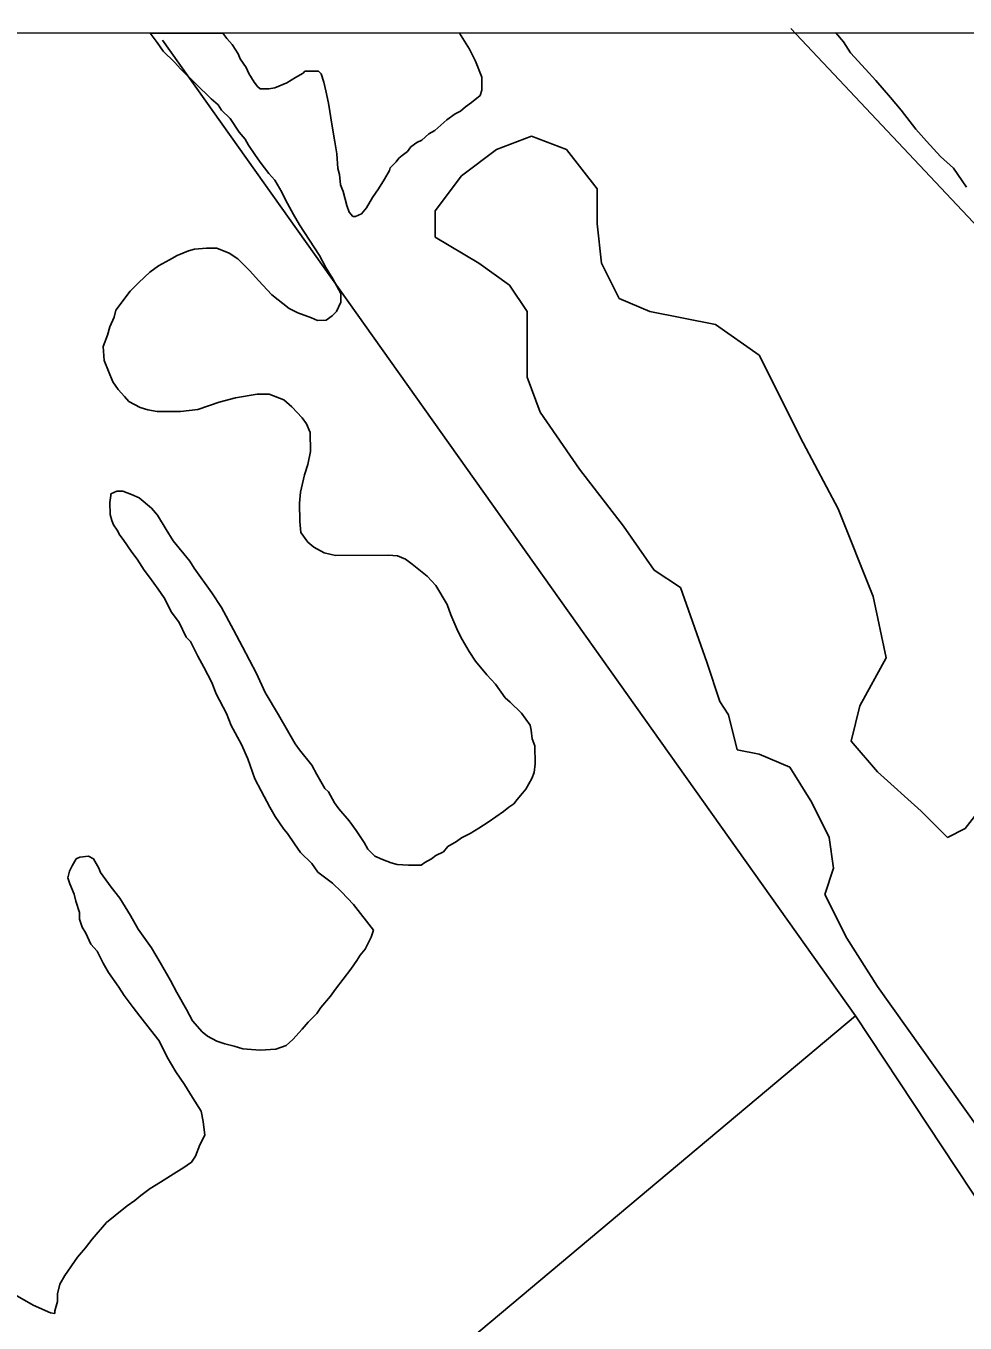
# Model space of a CAD drawing. Extents: x 3271442 to 3309282, y 752266 to 777610.
# Drawn here: x 3277783 to 3278894, y 774302 to 775837 of the extents above; entities that cross this region are included whole.
import ezdxf

# ---------------------------------------------------------------- set-up
doc = ezdxf.new("R2010")
doc.units = 0
for name, color, linetype in [('V-GRID-FRAM', 7, 'Continuous'), ('V-SITE-VEGE', 7, 'Continuous'), ('V-TOPO-SHOR', 7, 'Continuous')]:
    doc.layers.add(name, color=color, linetype=linetype)

msp = doc.modelspace()

# ---------------------------------------------------------------- linework, layer by layer
at = {"layer": 'V-GRID-FRAM'}
msp.add_lwpolyline([(3275591.3, 775827.4), (3307043.5, 775836.6), (3307056.7, 757650.8), (3275588.7, 757641.7), (3275591.3, 775827.4)], dxfattribs=at)
at = {"layer": 'V-SITE-VEGE'}
for p, q in [((3277930.3, 775828), (3277930.3, 775828.1)), ((3277930.3, 775828.1), (3278016.2, 775828.1)), ((3277938.6, 775816.9), (3277930.3, 775828)), ((3278016.2, 775828.1), (3278021.2, 775821.8)), ((3278296.4, 775828.2), (3278741.6, 775828.4)), ((3278308, 775809.3), (3278296.4, 775828.2)), ((3278741.6, 775828.4), (3278750.7, 775817.8)), ((3277945.8, 775806.8), (3277938.6, 775816.9)), ((3278021.2, 775821.8), (3278027.4, 775814.7)), ((3278027.4, 775814.7), (3278034.6, 775803.6)), ((3278750.7, 775817.8), (3278759, 775804.6)), ((3277959.2, 775793.6), (3277945.8, 775806.8)), ((3278034.6, 775803.6), (3278036.7, 775797.5)), ((3278036.7, 775797.5), (3278044, 775787.3)), ((3278315.3, 775795.1), (3278308, 775809.3)), ((3278322.6, 775775.8), (3278315.3, 775795.1)), ((3278759, 775804.6), (3278776.5, 775785.4)), ((3277966.5, 775785.5), (3277959.2, 775793.6)), ((3278002.5, 775750.2), (3277966.5, 775785.5)), ((3278044, 775787.3), (3278047.1, 775780.2)), ((3278047.1, 775780.2), (3278053.3, 775770.1)), ((3278102.2, 775775.7), (3278111.4, 775780.9)), ((3278111.4, 775780.9), (3278113.4, 775782.9)), ((3278113.4, 775782.9), (3278129.7, 775783.1)), ((3278129.7, 775783.1), (3278132.8, 775780)), ((3278132.8, 775780), (3278136, 775769.9)), ((3278776.5, 775785.4), (3278788.9, 775772.2)), ((3278053.3, 775770.1), (3278057.5, 775765)), ((3278057.5, 775765), (3278060.5, 775762)), ((3278077.9, 775763.2), (3278092.1, 775769.4)), ((3278092.1, 775769.4), (3278102.2, 775775.7)), ((3278136, 775769.9), (3278138.1, 775759.7)), ((3278322.8, 775760.5), (3278322.6, 775775.8)), ((3278788.9, 775772.2), (3278806.4, 775752)), ((3278010.7, 775743.1), (3278002.5, 775750.2)), ((3278060.5, 775762), (3278070.7, 775762.1)), ((3278070.7, 775762.1), (3278077.9, 775763.2)), ((3278138.1, 775759.7), (3278141.3, 775745.4)), ((3278310.7, 775746.1), (3278320.8, 775754.4)), ((3278320.8, 775754.4), (3278322.8, 775760.5)), ((3278806.4, 775752), (3278818.8, 775736.8)), ((3278014.9, 775737.1), (3278010.7, 775743.1)), ((3278025.2, 775727), (3278014.9, 775737.1)), ((3278141.3, 775745.4), (3278145.7, 775717.9)), ((3278291.4, 775732.6), (3278297.5, 775735.8)), ((3278297.5, 775735.8), (3278303.6, 775740.9)), ((3278303.6, 775740.9), (3278310.7, 775746.1)), ((3278818.8, 775736.8), (3278836.4, 775714.6)), ((3278035.5, 775710.7), (3278025.2, 775727)), ((3278145.7, 775717.9), (3278148.9, 775699.6)), ((3278267.1, 775713), (3278281.3, 775725.4)), ((3278281.3, 775725.4), (3278291.4, 775732.6)), ((3278042.8, 775702.6), (3278035.5, 775710.7)), ((3278046.9, 775695.5), (3278042.8, 775702.6)), ((3278251.9, 775701.6), (3278260, 775708.9)), ((3278260, 775708.9), (3278267.1, 775713)), ((3278381.5, 775706.1), (3278340.1, 775690.5)), ((3278423, 775690.5), (3278381.5, 775706.1)), ((3278836.4, 775714.6), (3278848.7, 775700.4)), ((3278054.2, 775684.4), (3278046.9, 775695.5)), ((3278148.9, 775699.6), (3278151.1, 775685.3)), ((3278228.6, 775683.1), (3278234.7, 775688.2)), ((3278234.7, 775688.2), (3278238.7, 775693.4)), ((3278238.7, 775693.4), (3278245.8, 775698.5)), ((3278245.8, 775698.5), (3278251.9, 775701.6)), ((3278340.1, 775690.5), (3278298.6, 775659.4)), ((3278459.2, 775643.8), (3278423, 775690.5)), ((3278848.7, 775700.4), (3278865.3, 775682.2)), ((3278060.4, 775675.3), (3278054.2, 775684.4)), ((3278070.7, 775662.1), (3278060.4, 775675.3)), ((3278151.1, 775685.3), (3278152.3, 775668)), ((3278214.5, 775668.6), (3278221.6, 775675.8)), ((3278221.6, 775675.8), (3278224.6, 775680)), ((3278224.6, 775680), (3278228.6, 775683.1)), ((3278865.3, 775682.2), (3278880.7, 775668.1)), ((3278077.9, 775654), (3278070.7, 775662.1)), ((3278152.3, 775668), (3278154.4, 775660.9)), ((3278154.4, 775660.9), (3278155.5, 775648.7)), ((3278207.5, 775655.3), (3278213.5, 775665.6)), ((3278213.5, 775665.6), (3278214.5, 775668.6)), ((3278298.6, 775659.4), (3278267.5, 775617.9)), ((3278880.7, 775668.1), (3278896.2, 775645.8)), ((3278086.2, 775639.8), (3278077.9, 775654)), ((3278155.5, 775648.7), (3278158.7, 775640.5)), ((3278193.4, 775633.7), (3278200.5, 775644)), ((3278200.5, 775644), (3278207.5, 775655.3)), ((3278459.2, 775602.3), (3278459.2, 775643.8)), ((3278090.4, 775630.7), (3278086.2, 775639.8)), ((3278099.8, 775613.4), (3278090.4, 775630.7)), ((3278158.7, 775640.5), (3278162.9, 775624.3)), ((3278186.4, 775621.4), (3278193.4, 775633.7)), ((3278107, 775601.3), (3278099.8, 775613.4)), ((3278162.9, 775624.3), (3278166, 775616.1)), ((3278166, 775616.1), (3278170.2, 775611.1)), ((3278170.2, 775611.1), (3278173.2, 775611.1)), ((3278173.2, 775611.1), (3278180.3, 775614.2)), ((3278180.3, 775614.2), (3278186.4, 775621.4)), ((3278267.5, 775617.9), (3278267.5, 775586.8)), ((3278130.8, 775564.8), (3278107, 775601.3)), ((3278464.4, 775555.7), (3278459.2, 775602.3)), ((3278267.5, 775586.8), (3278319.3, 775555.7)), ((3277953.4, 775560), (3277962.5, 775565.1)), ((3277962.5, 775565.1), (3277975.7, 775570.4)), ((3277975.7, 775570.4), (3277982.8, 775572.5)), ((3277982.8, 775572.5), (3277997.1, 775573.6)), ((3277997.1, 775573.6), (3278009.4, 775573.8)), ((3278009.4, 775573.8), (3278023.7, 775567.8)), ((3278023.7, 775567.8), (3278034, 775560.8)), ((3278138.1, 775550.6), (3278130.8, 775564.8)), ((3277930.1, 775545.4), (3277940.2, 775552.7)), ((3277940.2, 775552.7), (3277953.4, 775560)), ((3278034, 775560.8), (3278048.4, 775546.6)), ((3278146.4, 775537.4), (3278138.1, 775550.6)), ((3278319.3, 775555.7), (3278355.6, 775529.7)), ((3278485.1, 775514.2), (3278464.4, 775555.7)), ((3277916.9, 775533.1), (3277930.1, 775545.4)), ((3278048.4, 775546.6), (3278058.7, 775535.5)), ((3278058.7, 775535.5), (3278074.2, 775518.3)), ((3278155.8, 775520.1), (3278146.4, 775537.4)), ((3277889.7, 775500.2), (3277906.8, 775522.8)), ((3277906.8, 775522.8), (3277916.9, 775533.1)), ((3278074.2, 775518.3), (3278094.7, 775502.2)), ((3278155.9, 775509.9), (3278155.8, 775520.1)), ((3278355.6, 775529.7), (3278376.3, 775498.6)), ((3278150.9, 775498.7), (3278155.9, 775509.9)), ((3278521.4, 775498.6), (3278485.1, 775514.2)), ((3277882.7, 775480.7), (3277887.7, 775492)), ((3277887.7, 775492), (3277889.7, 775500.2)), ((3278094.7, 775502.2), (3278105, 775497.2)), ((3278105, 775497.2), (3278121.4, 775491.2)), ((3278121.4, 775491.2), (3278128.5, 775488.2)), ((3278128.5, 775488.2), (3278138.7, 775488.3)), ((3278138.7, 775488.3), (3278145.8, 775493.5)), ((3278145.8, 775493.5), (3278150.9, 775498.7)), ((3278376.3, 775498.6), (3278376.3, 775420.8)), ((3278599.1, 775483.1), (3278521.4, 775498.6)), ((3277879.8, 775470.5), (3277882.7, 775480.7)), ((3278650.9, 775446.8), (3278599.1, 775483.1)), ((3277874.8, 775457.2), (3277879.8, 775470.5)), ((3277876, 775440.8), (3277874.8, 775457.2)), ((3278702.8, 775343.1), (3278650.9, 775446.8)), ((3277886.4, 775415.4), (3277876, 775440.8)), ((3277892.7, 775406.3), (3277886.4, 775415.4)), ((3278376.3, 775420.8), (3278391.9, 775379.4)), ((3277899.9, 775398.2), (3277892.7, 775406.3)), ((3277905, 775392.2), (3277899.9, 775398.2)), ((3278031.5, 775396.5), (3278012.2, 775391.2)), ((3278057, 775400.8), (3278031.5, 775396.5)), ((3278071.2, 775400.9), (3278057, 775400.8)), ((3278088.7, 775394), (3278071.2, 775400.9)), ((3277918.4, 775385.2), (3277905, 775392.2)), ((3277927.6, 775382.2), (3277918.4, 775385.2)), ((3277938.8, 775380.3), (3277927.6, 775382.2)), ((3277966.4, 775380.5), (3277938.8, 775380.3)), ((3277986.7, 775382.8), (3277966.4, 775380.5)), ((3278012.2, 775391.2), (3277986.7, 775382.8)), ((3278097.9, 775385.9), (3278088.7, 775394)), ((3278110.3, 775372.8), (3278097.9, 775385.9)), ((3278115.5, 775365.7), (3278110.3, 775372.8)), ((3278119.6, 775355.5), (3278115.5, 775365.7)), ((3278391.9, 775379.4), (3278438.5, 775311.9)), ((3278119.9, 775333.1), (3278119.6, 775355.5)), ((3278744.2, 775265.3), (3278702.8, 775343.1)), ((3278117, 775317.7), (3278119.9, 775333.1)), ((3278108.1, 775285), (3278113, 775305.5)), ((3278113, 775305.5), (3278117, 775317.7)), ((3278438.5, 775311.9), (3278490.3, 775244.5)), ((3277882.8, 775272.6), (3277883.7, 775280.8)), ((3277882.9, 775258.3), (3277882.8, 775272.6)), ((3277883.7, 775282.8), (3277890.8, 775285.9)), ((3277883.7, 775280.8), (3277883.7, 775282.8)), ((3277890.8, 775285.9), (3277897.9, 775286)), ((3277897.9, 775286), (3277908.2, 775282)), ((3277908.2, 775282), (3277917.4, 775278)), ((3277917.4, 775278), (3277931.8, 775265.9)), ((3278107.2, 775271.7), (3278108.1, 775285)), ((3277885, 775251.2), (3277882.9, 775258.3)), ((3277931.8, 775265.9), (3277939, 775257.8)), ((3277939, 775257.8), (3277949.4, 775240.6)), ((3278107.4, 775250.3), (3278107.2, 775271.7)), ((3278785.7, 775161.5), (3278744.2, 775265.3)), ((3277887.1, 775246.1), (3277885, 775251.2)), ((3277891.2, 775240), (3277887.1, 775246.1)), ((3278108.6, 775237.1), (3278107.4, 775250.3)), ((3278490.3, 775244.5), (3278526.6, 775192.7)), ((3277894.4, 775233.9), (3277891.2, 775240)), ((3277898.5, 775228.9), (3277894.4, 775233.9)), ((3277908.8, 775213.7), (3277898.5, 775228.9)), ((3277949.4, 775240.6), (3277957.7, 775227.4)), ((3277957.7, 775227.4), (3277977.3, 775203.1)), ((3278116.8, 775225.9), (3278108.6, 775237.1)), ((3277915, 775205.6), (3277908.8, 775213.7)), ((3278124, 775219.9), (3278116.8, 775225.9)), ((3278136.4, 775212.9), (3278124, 775219.9)), ((3278149.6, 775209.9), (3278136.4, 775212.9)), ((3277923.3, 775192.4), (3277915, 775205.6)), ((3277977.3, 775203.1), (3277982.5, 775195)), ((3278211.9, 775210.5), (3278149.6, 775209.9)), ((3278223.1, 775209.6), (3278211.9, 775210.5)), ((3278232.3, 775205.6), (3278223.1, 775209.6)), ((3278240.5, 775199.6), (3278232.3, 775205.6)), ((3278258, 775185.5), (3278240.5, 775199.6)), ((3277929.5, 775184.3), (3277923.3, 775192.4)), ((3277939.9, 775170.1), (3277929.5, 775184.3)), ((3277982.5, 775195), (3278003.2, 775165.6)), ((3278268.3, 775174.4), (3278258, 775185.5)), ((3278526.6, 775192.7), (3278557.7, 775171.9)), ((3277947.1, 775160), (3277939.9, 775170.1)), ((3278003.2, 775165.6), (3278014.6, 775148.4)), ((3278281.8, 775152.1), (3278268.3, 775174.4)), ((3278557.7, 775171.9), (3278588.8, 775083.8)), ((3277955.5, 775142.7), (3277947.1, 775160)), ((3278286, 775139.9), (3278281.8, 775152.1)), ((3278801.2, 775088.9), (3278785.7, 775161.5)), ((3277964.8, 775130.6), (3277955.5, 775142.7)), ((3278014.6, 775148.4), (3278029.1, 775122)), ((3278294.4, 775120.5), (3278286, 775139.9)), ((3277973.1, 775113.3), (3277964.8, 775130.6)), ((3278029.1, 775122), (3278039.5, 775101.7)), ((3278299.6, 775110.4), (3278294.4, 775120.5)), ((3277978.2, 775108.3), (3277973.1, 775113.3)), ((3277986.6, 775091), (3277978.2, 775108.3)), ((3278307.9, 775096.2), (3278299.6, 775110.4)), ((3277993.8, 775077.8), (3277986.6, 775091)), ((3278039.5, 775101.7), (3278056.1, 775070.3)), ((3278315.1, 775085), (3278307.9, 775096.2)), ((3278770.1, 775031.9), (3278801.2, 775088.9)), ((3278003.2, 775059.5), (3277993.8, 775077.8)), ((3278328.6, 775068.9), (3278315.1, 775085)), ((3278588.8, 775083.8), (3278604.3, 775037.1)), ((3278008.4, 775046.3), (3278003.2, 775059.5)), ((3278056.1, 775070.3), (3278066.6, 775047.9)), ((3278338.9, 775057.7), (3278328.6, 775068.9)), ((3278350.2, 775041.5), (3278338.9, 775057.7)), ((3278020.9, 775023), (3278008.4, 775046.3)), ((3278066.6, 775047.9), (3278082.1, 775021.5)), ((3278356.4, 775036.5), (3278350.2, 775041.5)), ((3278369.8, 775023.4), (3278356.4, 775036.5)), ((3278604.3, 775037.1), (3278614.7, 775021.5)), ((3278759.8, 774990.4), (3278770.1, 775031.9)), ((3278026.1, 775008.7), (3278020.9, 775023)), ((3278082.1, 775021.5), (3278101.9, 774987)), ((3278380.1, 775009.2), (3278369.8, 775023.4)), ((3278614.7, 775021.5), (3278625, 774980)), ((3278038.6, 774986.4), (3278026.1, 775008.7)), ((3278381.2, 775003.1), (3278380.1, 775009.2)), ((3278382.4, 774992.9), (3278381.2, 775003.1)), ((3278045.9, 774969.2), (3278038.6, 774986.4)), ((3278101.9, 774987), (3278107, 774980)), ((3278385.5, 774984.7), (3278382.4, 774992.9)), ((3278385.7, 774963.3), (3278385.5, 774984.7)), ((3278790.8, 774954.1), (3278759.8, 774990.4)), ((3278054.3, 774945.8), (3278045.9, 774969.2)), ((3278107, 774980), (3278121.5, 774961.7)), ((3278625, 774980), (3278650.9, 774974.9)), ((3278650.9, 774974.9), (3278687.2, 774959.3)), ((3278121.5, 774961.7), (3278127.7, 774950.6)), ((3278127.7, 774950.6), (3278137.1, 774934.3)), ((3278381.8, 774945.9), (3278384.8, 774953.1)), ((3278384.8, 774953.1), (3278385.7, 774963.3)), ((3278687.2, 774959.3), (3278713.1, 774917.8)), ((3278842.7, 774907.4), (3278790.8, 774954.1)), ((3278061.6, 774931.6), (3278054.3, 774945.8)), ((3278374.8, 774933.6), (3278381.8, 774945.9)), ((3278072, 774912.3), (3278061.6, 774931.6)), ((3278137.1, 774934.3), (3278141.2, 774930.3)), ((3278141.2, 774930.3), (3278148.5, 774917.1)), ((3278360.7, 774916.1), (3278364.7, 774921.3)), ((3278364.7, 774921.3), (3278370.7, 774928.5)), ((3278370.7, 774928.5), (3278374.8, 774933.6)), ((3278930.7, 774933.4), (3278894.5, 774886.7)), ((3278078.2, 774901.1), (3278072, 774912.3)), ((3278148.5, 774917.1), (3278153.6, 774910)), ((3278153.6, 774910), (3278166, 774895.9)), ((3278330.3, 774894.4), (3278348.5, 774906.8)), ((3278348.5, 774906.8), (3278354.6, 774912)), ((3278354.6, 774912), (3278360.7, 774916.1)), ((3278713.1, 774917.8), (3278733.8, 774876.3)), ((3278873.7, 774876.3), (3278842.7, 774907.4)), ((3278088.6, 774885.9), (3278078.2, 774901.1)), ((3278166, 774895.9), (3278174.3, 774884.7)), ((3278319.1, 774887.2), (3278330.3, 774894.4)), ((3278092.7, 774880.9), (3278088.6, 774885.9)), ((3278101, 774868.7), (3278092.7, 774880.9)), ((3278174.3, 774884.7), (3278183.6, 774870.5)), ((3278292.7, 774871.6), (3278298.8, 774875.7)), ((3278298.8, 774875.7), (3278309, 774880.9)), ((3278309, 774880.9), (3278319.1, 774887.2)), ((3278733.8, 774876.3), (3278739, 774840)), ((3278894.5, 774886.7), (3278873.7, 774876.3)), ((3278108.2, 774858.6), (3278101, 774868.7)), ((3278121.6, 774845.4), (3278108.2, 774858.6)), ((3278183.6, 774870.5), (3278187.8, 774862.4)), ((3278187.8, 774862.4), (3278196, 774854.3)), ((3278268.4, 774855), (3278277.6, 774859.2)), ((3278277.6, 774859.2), (3278282.6, 774865.4)), ((3278282.6, 774865.4), (3278292.7, 774871.6)), ((3277838, 774842.6), (3277843, 774850.8)), ((3277843, 774850.8), (3277847.1, 774852.9)), ((3277847.1, 774852.9), (3277857.3, 774854)), ((3277857.3, 774854), (3277863.4, 774851)), ((3277863.4, 774851), (3277869.7, 774839.9)), ((3278128.9, 774835.3), (3278121.6, 774845.4)), ((3278196, 774854.3), (3278205.2, 774850.3)), ((3278205.2, 774850.3), (3278215.5, 774846.4)), ((3278215.5, 774846.4), (3278222.6, 774844.4)), ((3278222.6, 774844.4), (3278235.9, 774843.5)), ((3278235.9, 774843.5), (3278251.2, 774843.6)), ((3278251.2, 774843.6), (3278255.2, 774846.8)), ((3278255.2, 774846.8), (3278263.4, 774850.9)), ((3278263.4, 774850.9), (3278268.4, 774855)), ((3277833.1, 774828.3), (3277835, 774836.5)), ((3277835.2, 774821.2), (3277833.1, 774828.3)), ((3277835, 774836.5), (3277838, 774842.6)), ((3277869.7, 774839.9), (3277871.8, 774834.8)), ((3277871.8, 774834.8), (3277884.2, 774817.6)), ((3278146.3, 774822.2), (3278128.9, 774835.3)), ((3278739, 774840), (3278728.7, 774808.9)), ((3277840.4, 774809), (3277835.2, 774821.2)), ((3277884.2, 774817.6), (3277894.5, 774804.4)), ((3278156.6, 774812.1), (3278146.3, 774822.2)), ((3278171.1, 774796.9), (3278156.6, 774812.1)), ((3277842.5, 774800.9), (3277840.4, 774809)), ((3277846.7, 774787.6), (3277842.5, 774800.9)), ((3277894.5, 774804.4), (3277907, 774784.1)), ((3278194.8, 774766.6), (3278171.1, 774796.9)), ((3278728.7, 774808.9), (3278754.6, 774757.1)), ((3277846.8, 774779.5), (3277846.7, 774787.6)), ((3277907, 774784.1), (3277916.3, 774767.9)), ((3277850, 774770.3), (3277846.8, 774779.5)), ((3277854.1, 774763.2), (3277850, 774770.3)), ((3277916.3, 774767.9), (3277931.8, 774745.6)), ((3278191.8, 774758.4), (3278194.8, 774766.6)), ((3277860.4, 774750), (3277854.1, 774763.2)), ((3278184.8, 774744), (3278191.8, 774758.4)), ((3278754.6, 774757.1), (3278790.8, 774700)), ((3277867.6, 774741.9), (3277860.4, 774750)), ((3277874.9, 774727.7), (3277867.6, 774741.9)), ((3277931.8, 774745.6), (3277942.2, 774728.4)), ((3278174.8, 774730.7), (3278178.8, 774736.8)), ((3278178.8, 774736.8), (3278184.8, 774744)), ((3277881.1, 774716.6), (3277874.9, 774727.7)), ((3277942.2, 774728.4), (3277954.6, 774707.1)), ((3278149.6, 774696.8), (3278167.7, 774720.4)), ((3278167.7, 774720.4), (3278174.8, 774730.7)), ((3277893.5, 774699.3), (3277881.1, 774716.6)), ((3277954.6, 774707.1), (3277961.9, 774692.9)), ((3277899.7, 774689.2), (3277893.5, 774699.3)), ((3277961.9, 774692.9), (3277973.3, 774672.6)), ((3278143.6, 774688.5), (3278149.6, 774696.8)), ((3278790.8, 774700), (3278956.6, 774466.6)), ((3277910.1, 774675), (3277899.7, 774689.2)), ((3277918.3, 774664.9), (3277910.1, 774675)), ((3278127.4, 774668), (3278132.5, 774675.2)), ((3278132.5, 774675.2), (3278143.6, 774688.5)), ((3277930.7, 774648.7), (3277918.3, 774664.9)), ((3277973.3, 774672.6), (3277980.6, 774659.4)), ((3277980.6, 774659.4), (3277992, 774646.2)), ((3278117.3, 774657.7), (3278127.4, 774668)), ((3277941.1, 774635.5), (3277930.7, 774648.7)), ((3277992, 774646.2), (3277998.1, 774641.2)), ((3278099.2, 774637.1), (3278110.3, 774649.4)), ((3278110.3, 774649.4), (3278117.3, 774657.7)), ((3277950.4, 774616.2), (3277941.1, 774635.5)), ((3277998.1, 774641.2), (3278009.4, 774635.2)), ((3278009.4, 774635.2), (3278018.6, 774632.2)), ((3278018.6, 774632.2), (3278029.9, 774629.3)), ((3278029.9, 774629.3), (3278040.1, 774626.3)), ((3278078.9, 774625.7), (3278091.1, 774629.9)), ((3278091.1, 774629.9), (3278099.2, 774637.1)), ((3277960.8, 774599), (3277950.4, 774616.2)), ((3278040.1, 774626.3), (3278060.5, 774624.5)), ((3278060.5, 774624.5), (3278078.9, 774625.7)), ((3277971.2, 774583.8), (3277960.8, 774599)), ((3277980.5, 774568.6), (3277971.2, 774583.8)), ((3277990.9, 774552.4), (3277980.5, 774568.6)), ((3277993, 774540.1), (3277990.9, 774552.4)), ((3277995.2, 774523.8), (3277993, 774540.1)), ((3277989.2, 774512.6), (3277995.2, 774523.8)), ((3277984.2, 774499.2), (3277989.2, 774512.6)), ((3277969.1, 774484.8), (3277979.2, 774492.1)), ((3277979.2, 774492.1), (3277984.2, 774499.2)), ((3277942.7, 774468.2), (3277962, 774480.7)), ((3277962, 774480.7), (3277969.1, 774484.8)), ((3277919.4, 774452.7), (3277930.5, 774461)), ((3277930.5, 774461), (3277942.7, 774468.2)), ((3277903.2, 774440.3), (3277912.3, 774446.5)), ((3277912.3, 774446.5), (3277919.4, 774452.7)), ((3277878.9, 774420.7), (3277889, 774428.9)), ((3277889, 774428.9), (3277903.2, 774440.3)), ((3277861.8, 774401.1), (3277878.9, 774420.7)), ((3277853.7, 774390.8), (3277861.8, 774401.1)), ((3277844.6, 774379.5), (3277853.7, 774390.8)), ((3277829.5, 774358), (3277844.6, 774379.5)), ((3277823.5, 774347.7), (3277829.5, 774358)), ((3277751.1, 774346), (3277792.1, 774322.9)), ((3277820.6, 774336.4), (3277823.5, 774347.7)), ((3277820.7, 774327.3), (3277820.6, 774336.4)), ((3277792.1, 774322.9), (3277812.6, 774313.9)), ((3277817.7, 774316), (3277820.7, 774327.3)), ((3277812.6, 774313.9), (3277817.7, 774313)), ((3277817.7, 774313), (3277817.7, 774316))]:
    msp.add_line(p, q, dxfattribs=at)
at = {"layer": 'V-TOPO-SHOR'}
for p, q in [((3279386.3, 775090.9), (3278688.5, 775833.4)), ((3278764.8, 774665), (3277945, 775819.8))]:
    msp.add_line(p, q, dxfattribs=at)
msp.add_lwpolyline([(3279711, 773348.4), (3279689.5, 773377.9), (3279545.4, 773591.6), (3279259.1, 773964.6), (3279021.5, 774277), (3278764.8, 774665), (3278228.7, 774215.2), (3277986.2, 774019.9)], dxfattribs=at)

doc.saveas('drawing.dxf')
